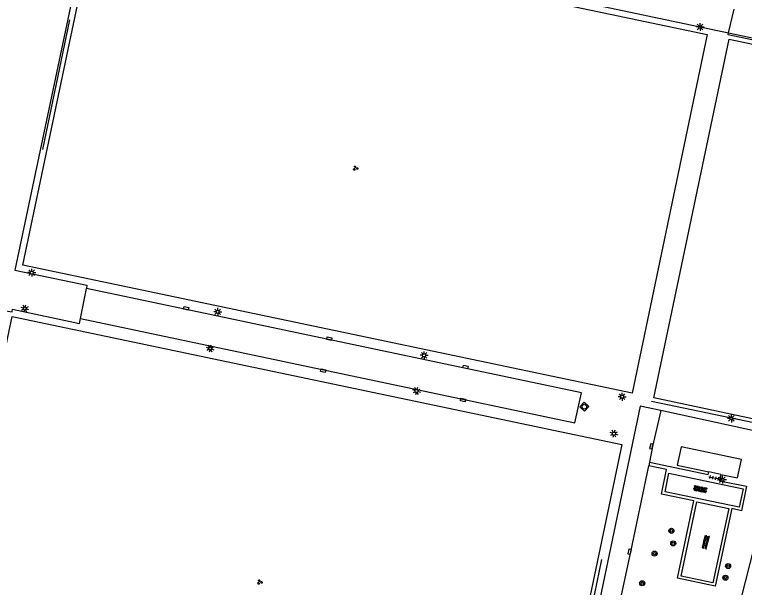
# Model space of a CAD drawing. Extents: x 128999 to 131010, y 395498 to 399007.
# Drawn here: x 129853.9 to 129969.4, y 397246.5 to 397337.1 of the extents above; entities that cross this region are included whole.
import ezdxf

# ---------------------------------------------------------------- set-up
doc = ezdxf.new("R2010")
doc.units = 0
for name, color, linetype in [('gg-afsc-hekwerk', 7, 'Continuous'), ('gg-bbg-overig bouwwerk', 7, 'Continuous'), ('gg-knt-trap', 7, 'Continuous'), ('gg-knt-verharding', 7, 'Continuous'), ('gt-symb-boom', 7, 'Continuous'), ('gt-symb-groenvak', 7, 'Continuous'), ('gt-symb-kolk', 7, 'Continuous'), ('gt-symb-kolk center center', 7, 'Continuous'), ('gt-symb-lichtmast', 7, 'Continuous'), ('gt-symb-overige verharding', 7, 'Continuous'), ('gt-symb-rioolschacht', 7, 'Continuous'), ('gt-symb-tegel verharding', 7, 'Continuous')]:
    doc.layers.add(name, color=color, linetype=linetype)

# ---------------------------------------------------------------- blocks, each defined once
blk = doc.blocks.new('gt0-KOLKCC')
at = {"layer": 'gt-symb-kolk center center'}
blk.add_lwpolyline([(-0.38, 0.2), (0.37, 0.2), (0.37, -0.2), (-0.38, -0.2)], close=True, dxfattribs=at)
blk = doc.blocks.new('gt0-LMAST')
at = {"layer": 'gt-symb-lichtmast'}
for p, q in [((-0.18, 0.17), (-0.45, 0.44)), ((-0.01, 0.25), (-0.01, 0.62)), ((0.17, 0.17), (0.44, 0.44)), ((-0.26, 0), (-0.63, 0)), ((-0.18, -0.18), (-0.45, -0.45)), ((-0.01, -0.25), (-0.01, -0.63)), ((0.44, -0.45), (0.17, -0.18)), ((0.24, 0), (0.62, 0))]:
    blk.add_line(p, q, dxfattribs=at)
blk.add_circle((-0.01, 0), 0.25, dxfattribs=at)
blk = doc.blocks.new('gt0-GRVAK')
at = {"layer": 'gt-symb-groenvak'}
for p, q in [((-0.11, 0.19), (-0.23, 0.24)), ((-0.18, 0.15), (0.09, 0.15)), ((-0.09, 0.21), (-0.16, 0.32)), ((-0.05, 0.21), (-0.05, 0.39)), ((0, 0.21), (0.06, 0.32)), ((0.01, 0.19), (0.13, 0.24)), ((0.26, -0.05), (0.2, 0.06)), ((0.31, -0.05), (0.31, 0.13)), ((0.35, -0.05), (0.41, 0.06)), ((-0.24, -0.23), (-0.36, -0.18)), ((-0.32, -0.26), (-0.05, -0.26)), ((-0.23, -0.21), (-0.29, -0.1)), ((-0.18, -0.2), (-0.18, -0.02)), ((-0.14, -0.21), (-0.07, -0.1)), ((-0.12, -0.23), (0, -0.18)), ((0.24, -0.07), (0.12, -0.02)), ((0.17, -0.11), (0.44, -0.11)), ((0.37, -0.07), (0.49, -0.02))]:
    blk.add_line(p, q, dxfattribs=at)
blk = doc.blocks.new('gt0-BOOM')
at = {"layer": 'gt-symb-boom'}
for radius in [0.4, 0.2]:
    blk.add_circle((0, 0), radius, dxfattribs=at)
blk = doc.blocks.new('gt0-OVH')
at = {"layer": 'gt-symb-overige verharding'}
for points in [[(-0.97, 0.3), (-0.97, 0.31), (-0.96, 0.32), (-0.97, 0.33), (-0.97, 0.34), (-0.98, 0.35), (-0.99, 0.35), (-1, 0.36), (-1.01, 0.35), (-1.02, 0.35), (-1.03, 0.34), (-1.03, 0.33), (-1.04, 0.32), (-1.03, 0.31), (-1.03, 0.3), (-1.02, 0.29), (-1.01, 0.29), (-1, 0.28), (-0.99, 0.29), (-0.98, 0.29)], [(-0.87, 0.11), (-0.87, 0.12), (-0.86, 0.13), (-0.87, 0.14), (-0.87, 0.15), (-0.88, 0.16), (-0.89, 0.16), (-0.9, 0.16), (-0.91, 0.16), (-0.92, 0.16), (-0.93, 0.15), (-0.93, 0.14), (-0.94, 0.13), (-0.93, 0.12), (-0.93, 0.11), (-0.92, 0.1), (-0.91, 0.09), (-0.9, 0.09), (-0.89, 0.09), (-0.88, 0.1)], [(-0.77, 0.3), (-0.77, 0.31), (-0.76, 0.32), (-0.77, 0.33), (-0.77, 0.34), (-0.78, 0.35), (-0.79, 0.35), (-0.8, 0.36), (-0.81, 0.35), (-0.82, 0.35), (-0.83, 0.34), (-0.83, 0.33), (-0.84, 0.32), (-0.83, 0.31), (-0.83, 0.3), (-0.82, 0.29), (-0.81, 0.29), (-0.8, 0.28), (-0.79, 0.29), (-0.78, 0.29)], [(-0.67, 0.11), (-0.67, 0.12), (-0.66, 0.13), (-0.67, 0.14), (-0.67, 0.15), (-0.68, 0.16), (-0.69, 0.16), (-0.7, 0.16), (-0.71, 0.16), (-0.72, 0.16), (-0.73, 0.15), (-0.73, 0.14), (-0.74, 0.13), (-0.73, 0.12), (-0.73, 0.11), (-0.72, 0.1), (-0.71, 0.09), (-0.7, 0.09), (-0.69, 0.09), (-0.68, 0.1)], [(-0.57, 0.3), (-0.57, 0.31), (-0.56, 0.32), (-0.57, 0.33), (-0.57, 0.34), (-0.58, 0.35), (-0.59, 0.35), (-0.6, 0.36), (-0.61, 0.35), (-0.62, 0.35), (-0.63, 0.34), (-0.63, 0.33), (-0.64, 0.32), (-0.63, 0.31), (-0.63, 0.3), (-0.62, 0.29), (-0.61, 0.29), (-0.6, 0.28), (-0.59, 0.29), (-0.58, 0.29)], [(-0.47, 0.11), (-0.47, 0.12), (-0.46, 0.13), (-0.47, 0.14), (-0.47, 0.15), (-0.48, 0.16), (-0.49, 0.16), (-0.5, 0.16), (-0.51, 0.16), (-0.52, 0.16), (-0.53, 0.15), (-0.53, 0.14), (-0.54, 0.13), (-0.53, 0.12), (-0.53, 0.11), (-0.52, 0.1), (-0.51, 0.09), (-0.5, 0.09), (-0.49, 0.09), (-0.48, 0.1)], [(-0.37, 0.3), (-0.37, 0.31), (-0.36, 0.32), (-0.37, 0.33), (-0.37, 0.34), (-0.38, 0.35), (-0.39, 0.35), (-0.4, 0.36), (-0.41, 0.35), (-0.42, 0.35), (-0.43, 0.34), (-0.43, 0.33), (-0.44, 0.32), (-0.43, 0.31), (-0.43, 0.3), (-0.42, 0.29), (-0.41, 0.29), (-0.4, 0.28), (-0.39, 0.29), (-0.38, 0.29)], [(-0.27, 0.11), (-0.27, 0.12), (-0.26, 0.13), (-0.27, 0.14), (-0.27, 0.15), (-0.28, 0.16), (-0.29, 0.16), (-0.3, 0.16), (-0.31, 0.16), (-0.32, 0.16), (-0.33, 0.15), (-0.33, 0.14), (-0.34, 0.13), (-0.33, 0.12), (-0.33, 0.11), (-0.32, 0.1), (-0.31, 0.09), (-0.3, 0.09), (-0.29, 0.09), (-0.28, 0.1)], [(-0.17, 0.3), (-0.17, 0.31), (-0.16, 0.32), (-0.17, 0.33), (-0.17, 0.34), (-0.18, 0.35), (-0.19, 0.35), (-0.2, 0.36), (-0.21, 0.35), (-0.22, 0.35), (-0.23, 0.34), (-0.23, 0.33), (-0.24, 0.32), (-0.23, 0.31), (-0.23, 0.3), (-0.22, 0.29), (-0.21, 0.29), (-0.2, 0.28), (-0.19, 0.29), (-0.18, 0.29)], [(-0.07, 0.11), (-0.07, 0.12), (-0.06, 0.13), (-0.07, 0.14), (-0.07, 0.15), (-0.08, 0.16), (-0.09, 0.16), (-0.1, 0.16), (-0.11, 0.16), (-0.12, 0.16), (-0.13, 0.15), (-0.13, 0.14), (-0.14, 0.13), (-0.13, 0.12), (-0.13, 0.11), (-0.12, 0.1), (-0.11, 0.09), (-0.1, 0.09), (-0.09, 0.09), (-0.08, 0.1)], [(0.03, 0.3), (0.03, 0.31), (0.04, 0.32), (0.03, 0.33), (0.03, 0.34), (0.02, 0.35), (0.01, 0.35), (0, 0.36), (-0.01, 0.35), (-0.02, 0.35), (-0.03, 0.34), (-0.03, 0.33), (-0.04, 0.32), (-0.03, 0.31), (-0.03, 0.3), (-0.02, 0.29), (-0.01, 0.29), (0, 0.28), (0.01, 0.29), (0.02, 0.29)], [(0.13, 0.11), (0.13, 0.12), (0.14, 0.13), (0.13, 0.14), (0.13, 0.15), (0.12, 0.16), (0.11, 0.16), (0.1, 0.16), (0.09, 0.16), (0.08, 0.16), (0.07, 0.15), (0.07, 0.14), (0.06, 0.13), (0.07, 0.12), (0.07, 0.11), (0.08, 0.1), (0.09, 0.09), (0.1, 0.09), (0.11, 0.09), (0.12, 0.1)], [(0.23, 0.3), (0.23, 0.31), (0.24, 0.32), (0.23, 0.33), (0.23, 0.34), (0.22, 0.35), (0.21, 0.35), (0.2, 0.36), (0.19, 0.35), (0.18, 0.35), (0.17, 0.34), (0.17, 0.33), (0.16, 0.32), (0.17, 0.31), (0.17, 0.3), (0.18, 0.29), (0.19, 0.29), (0.2, 0.28), (0.21, 0.29), (0.22, 0.29)], [(0.33, 0.11), (0.33, 0.12), (0.34, 0.13), (0.33, 0.14), (0.33, 0.15), (0.32, 0.16), (0.31, 0.16), (0.3, 0.16), (0.29, 0.16), (0.28, 0.16), (0.27, 0.15), (0.27, 0.14), (0.26, 0.13), (0.27, 0.12), (0.27, 0.11), (0.28, 0.1), (0.29, 0.09), (0.3, 0.09), (0.31, 0.09), (0.32, 0.1)], [(0.43, 0.3), (0.43, 0.31), (0.44, 0.32), (0.43, 0.33), (0.43, 0.34), (0.42, 0.35), (0.41, 0.35), (0.4, 0.36), (0.39, 0.35), (0.38, 0.35), (0.37, 0.34), (0.37, 0.33), (0.36, 0.32), (0.37, 0.31), (0.37, 0.3), (0.38, 0.29), (0.39, 0.29), (0.4, 0.28), (0.41, 0.29), (0.42, 0.29)], [(0.53, 0.11), (0.53, 0.12), (0.54, 0.13), (0.53, 0.14), (0.53, 0.15), (0.52, 0.16), (0.51, 0.16), (0.5, 0.16), (0.49, 0.16), (0.48, 0.16), (0.47, 0.15), (0.47, 0.14), (0.46, 0.13), (0.47, 0.12), (0.47, 0.11), (0.48, 0.1), (0.49, 0.09), (0.5, 0.09), (0.51, 0.09), (0.52, 0.1)], [(0.63, 0.3), (0.63, 0.31), (0.64, 0.32), (0.63, 0.33), (0.63, 0.34), (0.62, 0.35), (0.61, 0.35), (0.6, 0.36), (0.59, 0.35), (0.58, 0.35), (0.57, 0.34), (0.57, 0.33), (0.56, 0.32), (0.57, 0.31), (0.57, 0.3), (0.58, 0.29), (0.59, 0.29), (0.6, 0.28), (0.61, 0.29), (0.62, 0.29)], [(0.73, 0.11), (0.73, 0.12), (0.74, 0.13), (0.73, 0.14), (0.73, 0.15), (0.72, 0.16), (0.71, 0.16), (0.7, 0.16), (0.69, 0.16), (0.68, 0.16), (0.67, 0.15), (0.67, 0.14), (0.66, 0.13), (0.67, 0.12), (0.67, 0.11), (0.68, 0.1), (0.69, 0.09), (0.7, 0.09), (0.71, 0.09), (0.72, 0.1)], [(0.83, 0.3), (0.83, 0.31), (0.84, 0.32), (0.83, 0.33), (0.83, 0.34), (0.82, 0.35), (0.81, 0.35), (0.8, 0.36), (0.79, 0.35), (0.78, 0.35), (0.77, 0.34), (0.77, 0.33), (0.76, 0.32), (0.77, 0.31), (0.77, 0.3), (0.78, 0.29), (0.79, 0.29), (0.8, 0.28), (0.81, 0.29), (0.82, 0.29)], [(0.93, 0.11), (0.93, 0.12), (0.94, 0.13), (0.93, 0.14), (0.93, 0.15), (0.92, 0.16), (0.91, 0.16), (0.9, 0.16), (0.89, 0.16), (0.88, 0.16), (0.87, 0.15), (0.87, 0.14), (0.86, 0.13), (0.87, 0.12), (0.87, 0.11), (0.88, 0.1), (0.89, 0.09), (0.9, 0.09), (0.91, 0.09), (0.92, 0.1)], [(1.03, 0.3), (1.03, 0.31), (1.04, 0.32), (1.03, 0.33), (1.03, 0.34), (1.02, 0.35), (1.01, 0.35), (1, 0.36), (0.99, 0.35), (0.98, 0.35), (0.97, 0.34), (0.97, 0.33), (0.96, 0.32), (0.97, 0.31), (0.97, 0.3), (0.98, 0.29), (0.99, 0.29), (1, 0.28), (1.01, 0.29), (1.02, 0.29)], [(-0.97, -0.14), (-0.97, -0.13), (-0.96, -0.12), (-0.97, -0.11), (-0.97, -0.1), (-0.98, -0.09), (-0.99, -0.09), (-1, -0.08), (-1.01, -0.09), (-1.02, -0.09), (-1.03, -0.1), (-1.03, -0.11), (-1.04, -0.12), (-1.03, -0.13), (-1.03, -0.14), (-1.02, -0.15), (-1.01, -0.15), (-1, -0.16), (-0.99, -0.15), (-0.98, -0.15)], [(-0.87, -0.33), (-0.87, -0.32), (-0.86, -0.31), (-0.87, -0.3), (-0.87, -0.29), (-0.88, -0.28), (-0.89, -0.28), (-0.9, -0.28), (-0.91, -0.28), (-0.92, -0.28), (-0.93, -0.29), (-0.93, -0.3), (-0.94, -0.31), (-0.93, -0.32), (-0.93, -0.33), (-0.92, -0.34), (-0.91, -0.35), (-0.9, -0.35), (-0.89, -0.35), (-0.88, -0.34)], [(-0.77, -0.14), (-0.77, -0.13), (-0.76, -0.12), (-0.77, -0.11), (-0.77, -0.1), (-0.78, -0.09), (-0.79, -0.09), (-0.8, -0.08), (-0.81, -0.09), (-0.82, -0.09), (-0.83, -0.1), (-0.83, -0.11), (-0.84, -0.12), (-0.83, -0.13), (-0.83, -0.14), (-0.82, -0.15), (-0.81, -0.15), (-0.8, -0.16), (-0.79, -0.15), (-0.78, -0.15)], [(-0.67, -0.33), (-0.67, -0.32), (-0.66, -0.31), (-0.67, -0.3), (-0.67, -0.29), (-0.68, -0.28), (-0.69, -0.28), (-0.7, -0.28), (-0.71, -0.28), (-0.72, -0.28), (-0.73, -0.29), (-0.73, -0.3), (-0.74, -0.31), (-0.73, -0.32), (-0.73, -0.33), (-0.72, -0.34), (-0.71, -0.35), (-0.7, -0.35), (-0.69, -0.35), (-0.68, -0.34)], [(-0.57, -0.14), (-0.57, -0.13), (-0.56, -0.12), (-0.57, -0.11), (-0.57, -0.1), (-0.58, -0.09), (-0.59, -0.09), (-0.6, -0.08), (-0.61, -0.09), (-0.62, -0.09), (-0.63, -0.1), (-0.63, -0.11), (-0.64, -0.12), (-0.63, -0.13), (-0.63, -0.14), (-0.62, -0.15), (-0.61, -0.15), (-0.6, -0.16), (-0.59, -0.15), (-0.58, -0.15)], [(-0.47, -0.33), (-0.47, -0.32), (-0.46, -0.31), (-0.47, -0.3), (-0.47, -0.29), (-0.48, -0.28), (-0.49, -0.28), (-0.5, -0.28), (-0.51, -0.28), (-0.52, -0.28), (-0.53, -0.29), (-0.53, -0.3), (-0.54, -0.31), (-0.53, -0.32), (-0.53, -0.33), (-0.52, -0.34), (-0.51, -0.35), (-0.5, -0.35), (-0.49, -0.35), (-0.48, -0.34)], [(-0.37, -0.14), (-0.37, -0.13), (-0.36, -0.12), (-0.37, -0.11), (-0.37, -0.1), (-0.38, -0.09), (-0.39, -0.09), (-0.4, -0.08), (-0.41, -0.09), (-0.42, -0.09), (-0.43, -0.1), (-0.43, -0.11), (-0.44, -0.12), (-0.43, -0.13), (-0.43, -0.14), (-0.42, -0.15), (-0.41, -0.15), (-0.4, -0.16), (-0.39, -0.15), (-0.38, -0.15)], [(-0.27, -0.33), (-0.27, -0.32), (-0.26, -0.31), (-0.27, -0.3), (-0.27, -0.29), (-0.28, -0.28), (-0.29, -0.28), (-0.3, -0.28), (-0.31, -0.28), (-0.32, -0.28), (-0.33, -0.29), (-0.33, -0.3), (-0.34, -0.31), (-0.33, -0.32), (-0.33, -0.33), (-0.32, -0.34), (-0.31, -0.35), (-0.3, -0.35), (-0.29, -0.35), (-0.28, -0.34)], [(-0.17, -0.14), (-0.17, -0.13), (-0.16, -0.12), (-0.17, -0.11), (-0.17, -0.1), (-0.18, -0.09), (-0.19, -0.09), (-0.2, -0.08), (-0.21, -0.09), (-0.22, -0.09), (-0.23, -0.1), (-0.23, -0.11), (-0.24, -0.12), (-0.23, -0.13), (-0.23, -0.14), (-0.22, -0.15), (-0.21, -0.15), (-0.2, -0.16), (-0.19, -0.15), (-0.18, -0.15)], [(-0.07, -0.33), (-0.07, -0.32), (-0.06, -0.31), (-0.07, -0.3), (-0.07, -0.29), (-0.08, -0.28), (-0.09, -0.28), (-0.1, -0.28), (-0.11, -0.28), (-0.12, -0.28), (-0.13, -0.29), (-0.13, -0.3), (-0.14, -0.31), (-0.13, -0.32), (-0.13, -0.33), (-0.12, -0.34), (-0.11, -0.35), (-0.1, -0.35), (-0.09, -0.35), (-0.08, -0.34)], [(0.03, -0.14), (0.03, -0.13), (0.04, -0.12), (0.03, -0.11), (0.03, -0.1), (0.02, -0.09), (0.01, -0.09), (0, -0.08), (-0.01, -0.09), (-0.02, -0.09), (-0.03, -0.1), (-0.03, -0.11), (-0.04, -0.12), (-0.03, -0.13), (-0.03, -0.14), (-0.02, -0.15), (-0.01, -0.15), (0, -0.16), (0.01, -0.15), (0.02, -0.15)], [(0.13, -0.33), (0.13, -0.32), (0.14, -0.31), (0.13, -0.3), (0.13, -0.29), (0.12, -0.28), (0.11, -0.28), (0.1, -0.28), (0.09, -0.28), (0.08, -0.28), (0.07, -0.29), (0.07, -0.3), (0.06, -0.31), (0.07, -0.32), (0.07, -0.33), (0.08, -0.34), (0.09, -0.35), (0.1, -0.35), (0.11, -0.35), (0.12, -0.34)], [(0.23, -0.14), (0.23, -0.13), (0.24, -0.12), (0.23, -0.11), (0.23, -0.1), (0.22, -0.09), (0.21, -0.09), (0.2, -0.08), (0.19, -0.09), (0.18, -0.09), (0.17, -0.1), (0.17, -0.11), (0.16, -0.12), (0.17, -0.13), (0.17, -0.14), (0.18, -0.15), (0.19, -0.15), (0.2, -0.16), (0.21, -0.15), (0.22, -0.15)], [(0.33, -0.33), (0.33, -0.32), (0.34, -0.31), (0.33, -0.3), (0.33, -0.29), (0.32, -0.28), (0.31, -0.28), (0.3, -0.28), (0.29, -0.28), (0.28, -0.28), (0.27, -0.29), (0.27, -0.3), (0.26, -0.31), (0.27, -0.32), (0.27, -0.33), (0.28, -0.34), (0.29, -0.35), (0.3, -0.35), (0.31, -0.35), (0.32, -0.34)], [(0.43, -0.14), (0.43, -0.13), (0.44, -0.12), (0.43, -0.11), (0.43, -0.1), (0.42, -0.09), (0.41, -0.09), (0.4, -0.08), (0.39, -0.09), (0.38, -0.09), (0.37, -0.1), (0.37, -0.11), (0.36, -0.12), (0.37, -0.13), (0.37, -0.14), (0.38, -0.15), (0.39, -0.15), (0.4, -0.16), (0.41, -0.15), (0.42, -0.15)], [(0.53, -0.33), (0.53, -0.32), (0.54, -0.31), (0.53, -0.3), (0.53, -0.29), (0.52, -0.28), (0.51, -0.28), (0.5, -0.28), (0.49, -0.28), (0.48, -0.28), (0.47, -0.29), (0.47, -0.3), (0.46, -0.31), (0.47, -0.32), (0.47, -0.33), (0.48, -0.34), (0.49, -0.35), (0.5, -0.35), (0.51, -0.35), (0.52, -0.34)], [(0.63, -0.14), (0.63, -0.13), (0.64, -0.12), (0.63, -0.11), (0.63, -0.1), (0.62, -0.09), (0.61, -0.09), (0.6, -0.08), (0.59, -0.09), (0.58, -0.09), (0.57, -0.1), (0.57, -0.11), (0.56, -0.12), (0.57, -0.13), (0.57, -0.14), (0.58, -0.15), (0.59, -0.15), (0.6, -0.16), (0.61, -0.15), (0.62, -0.15)], [(0.73, -0.33), (0.73, -0.32), (0.74, -0.31), (0.73, -0.3), (0.73, -0.29), (0.72, -0.28), (0.71, -0.28), (0.7, -0.28), (0.69, -0.28), (0.68, -0.28), (0.67, -0.29), (0.67, -0.3), (0.66, -0.31), (0.67, -0.32), (0.67, -0.33), (0.68, -0.34), (0.69, -0.35), (0.7, -0.35), (0.71, -0.35), (0.72, -0.34)], [(0.83, -0.14), (0.83, -0.13), (0.84, -0.12), (0.83, -0.11), (0.83, -0.1), (0.82, -0.09), (0.81, -0.09), (0.8, -0.08), (0.79, -0.09), (0.78, -0.09), (0.77, -0.1), (0.77, -0.11), (0.76, -0.12), (0.77, -0.13), (0.77, -0.14), (0.78, -0.15), (0.79, -0.15), (0.8, -0.16), (0.81, -0.15), (0.82, -0.15)], [(0.93, -0.33), (0.93, -0.32), (0.94, -0.31), (0.93, -0.3), (0.93, -0.29), (0.92, -0.28), (0.91, -0.28), (0.9, -0.28), (0.89, -0.28), (0.88, -0.28), (0.87, -0.29), (0.87, -0.3), (0.86, -0.31), (0.87, -0.32), (0.87, -0.33), (0.88, -0.34), (0.89, -0.35), (0.9, -0.35), (0.91, -0.35), (0.92, -0.34)], [(1.03, -0.14), (1.03, -0.13), (1.04, -0.12), (1.03, -0.11), (1.03, -0.1), (1.02, -0.09), (1.01, -0.09), (1, -0.08), (0.99, -0.09), (0.98, -0.09), (0.97, -0.1), (0.97, -0.11), (0.96, -0.12), (0.97, -0.13), (0.97, -0.14), (0.98, -0.15), (0.99, -0.15), (1, -0.16), (1.01, -0.15), (1.02, -0.15)]]:
    blk.add_lwpolyline(points, close=True, dxfattribs=at)
blk = doc.blocks.new('gt0-KOLK')
at = {"layer": 'gt-symb-kolk'}
blk.add_lwpolyline([(0, 0), (0.38, 0), (0.38, 0.4), (-0.38, 0.4), (-0.38, 0), (0, 0)], dxfattribs=at)
blk = doc.blocks.new('gt0-RS')
at = {"layer": 'gt-symb-rioolschacht'}
blk.add_lwpolyline([(-0.5, -0.5), (0.5, -0.5), (0.5, 0.5), (-0.5, 0.5)], close=True, dxfattribs=at)
blk.add_circle((0, 0), 0.375, dxfattribs=at)
blk = doc.blocks.new('gt0-TEG1')
at = {"layer": 'gt-symb-tegel verharding'}
for p, q in [((-1.12, 0), (1.12, 0)), ((-0.9, -0.25), (-0.9, 0.25)), ((-0.45, -0.25), (-0.45, 0.25)), ((0, -0.25), (0, 0.25)), ((0.45, -0.25), (0.45, 0.25)), ((0.9, -0.25), (0.9, 0.25))]:
    blk.add_line(p, q, dxfattribs=at)

msp = doc.modelspace()

# ---------------------------------------------------------------- linework, layer by layer
at = {"layer": 'gg-afsc-hekwerk'}
for p, q in [((129966.87, 397334.24), (129967.72, 397337.98)), ((129858.36, 397315.77), (129862.65, 397336.28)), ((129954.68, 397276), (129980.74, 397270.52)), ((129946.78, 397250.92), (129942.41, 397230.3))]:
    msp.add_line(p, q, dxfattribs=at)
for points in [[(129993.94, 397328.5), (129992.82, 397328.46), (129966.8, 397333.95), (129966.87, 397334.24)], [(129993.94, 397328.5), (130000.88, 397328.78), (129981.58, 397267.74), (129978.31, 397259.97), (129973.02, 397261.26), (129963.17, 397222.56), (129949.19, 397179.32)]]:
    msp.add_lwpolyline(points, dxfattribs=at)
at = {"layer": 'gg-bbg-overig bouwwerk'}
msp.add_line((129965.65, 397264.39), (129963.74, 397264.79), dxfattribs=at)
msp.add_lwpolyline([(129965.65, 397264.39), (129968.28, 397263.83), (129968.9, 397266.74), (129959.35, 397268.77), (129958.73, 397265.85), (129963.74, 397264.79)], dxfattribs=at)
at = {"layer": 'gg-knt-trap'}
msp.add_line((129864.33, 397289.05), (129865.25, 397293.79), dxfattribs=at)
msp.add_lwpolyline([(129864.33, 397289.05), (129942.53, 397272.58), (129943.6, 397277.3), (129865.25, 397293.79)], dxfattribs=at)
at = {"layer": 'gg-knt-verharding'}
for p, q in [((129929.2, 397342.22), (129966.87, 397334.24)), ((129966.87, 397334.24), (129993.94, 397328.5)), ((129954.35, 397266.35), (129954.23, 397265.74))]:
    msp.add_line(p, q, dxfattribs=at)
for points in [[(129901.78, 397347.99), (129866.31, 397355.45), (129853.96, 397296.73), (129865.35, 397294.34), (129865.25, 397293.79)], [(129855.2, 397297.49), (129867.1, 397354.25), (129963.48, 397334), (129951.58, 397277.23), (129855.2, 397297.49)], [(129966.93, 397333.27), (129992.47, 397327.86), (129980.55, 397271.1), (129955.03, 397276.5), (129966.93, 397333.27)], [(129993.94, 397328.5), (129995.12, 397328.25), (129993.27, 397319.53), (129991.72, 397319.84), (129981.06, 397269.1), (129956.13, 397274.53)], [(129839.46, 397230.43), (129852.09, 397290.35), (129853.51, 397290.11), (129853.58, 397290.52), (129864.15, 397288.27), (129864.33, 397289.05)], [(129841.63, 397232.75), (129853.52, 397289.38), (129949.95, 397269.11), (129938.09, 397212.56), (129841.63, 397232.75)], [(129956.13, 397274.53), (129952.86, 397275.21), (129939.15, 397209.62), (129939.55, 397209.54)], [(129956.13, 397274.53), (129954.84, 397268.79), (129954.35, 397266.35)], [(129949.47, 397243.06), (129951.4, 397252.14), (129954.23, 397265.74)], [(129965.65, 397264.39), (129965.42, 397263.39), (129969.71, 397262.53), (129968.89, 397258.66), (129967.38, 397258.99), (129964.75, 397246.7), (129958.79, 397247.97), (129961.35, 397260.22), (129956.27, 397261.28), (129957.05, 397265.16), (129954.23, 397265.74)], [(129954.35, 397266.35), (129963.65, 397264.38), (129963.74, 397264.79)], [(129957.41, 397264.6), (129969.18, 397262.14), (129968.54, 397259.2), (129956.82, 397261.66), (129957.41, 397264.6)], [(129966.88, 397259), (129964.38, 397247.27), (129959.37, 397248.32), (129961.82, 397260.05), (129966.88, 397259)]]:
    msp.add_lwpolyline(points, dxfattribs=at)

# ---------------------------------------------------------------- block references
at = {"layer": 'gt-symb-boom'}
for p in [(129957.82, 397255.47), (129958.1, 397253.49), (129955.16, 397251.87), (129966.79, 397249.9), (129966.35, 397248.05), (129953.2, 397247.18)]:
    msp.add_blockref('gt0-BOOM', p, dxfattribs=at)
at = {"layer": 'gt-symb-groenvak'}
for p in [(129907.83, 397312.84), (129892.69, 397247.36)]:
    msp.add_blockref('gt0-GRVAK', p, dxfattribs=at)
at = {"layer": 'gt-symb-kolk'}
for p, rotation in [((129954.84, 397268.79), 77.29726808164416), ((129951.4, 397252.14), 77.99329169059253)]:
    msp.add_blockref('gt0-KOLK', p, dxfattribs=dict(at, rotation=rotation))
at = {"layer": 'gt-symb-kolk center center'}
for p, rotation in [((129881.04, 397290.66), -11.950647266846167), ((129903.7, 397285.86), -11.770626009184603), ((129925.23, 397281.38), 168.22937398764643), ((129902.73, 397280.81), -11.882758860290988), ((129924.83, 397276.17), 168.11724113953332)]:
    msp.add_blockref('gt0-KOLKCC', p, dxfattribs=dict(at, rotation=rotation))
at = {"layer": 'gt-symb-lichtmast'}
for p in [(129962.36, 397335.18), (129856.62, 397296.31), (129886.04, 397290.12), (129918.7, 397283.24), (129950.03, 397276.68), (129967.31, 397273.26), (129965.89, 397263.57)]:
    msp.add_blockref('gt0-LMAST', p, dxfattribs=at)
for p, rotation in [((129855.53, 397290.64), -17.039535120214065), ((129884.85, 397284.31), -17.039535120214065), ((129917.5, 397277.59), -17.039535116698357), ((129948.73, 397270.84), -17.039535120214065)]:
    msp.add_blockref('gt0-LMAST', p, dxfattribs=dict(at, rotation=rotation))
at = {"layer": 'gt-symb-overige verharding'}
for p, rotation in [((129962.37, 397262.06), -11.478482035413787), ((129963.23, 397253.68), -104.35578499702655)]:
    msp.add_blockref('gt0-OVH', p, dxfattribs=dict(at, rotation=rotation))
at = {"layer": 'gt-symb-rioolschacht', "rotation": -42.689957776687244}
msp.add_blockref('gt0-RS', (129944.05, 397275.11), dxfattribs=at)
at = {"layer": 'gt-symb-tegel verharding', "rotation": -11.478482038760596}
msp.add_blockref('gt0-TEG1', (129964.82, 397263.79), dxfattribs=at)

doc.saveas('drawing.dxf')
